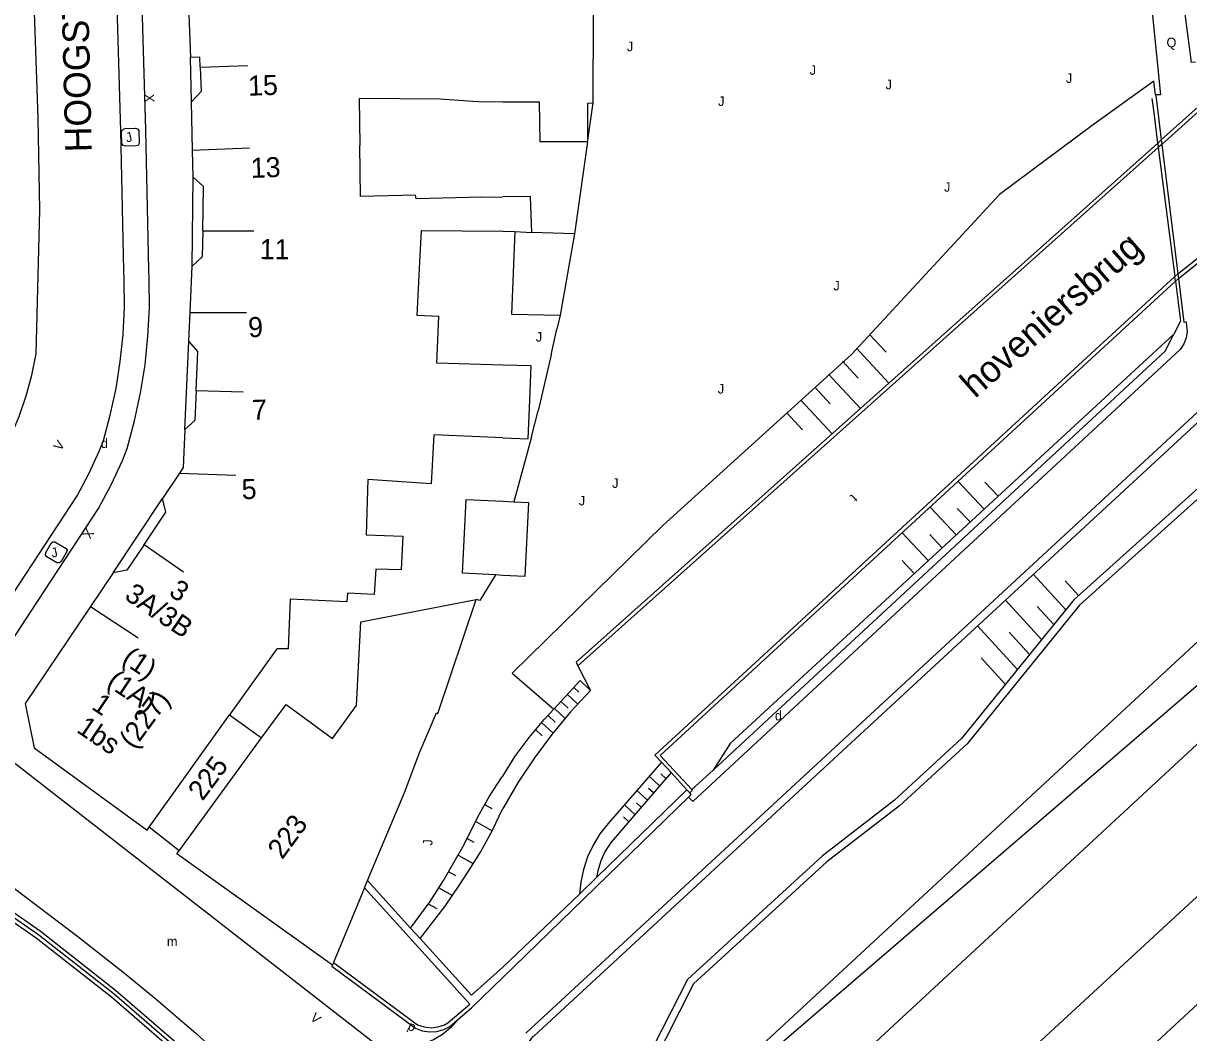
# Model space of a CAD drawing. Extents: x 134999 to 136502, y 457398 to 459002.
# Drawn here: x 135974.8 to 136036.1, y 457448.2 to 457501.4 of the extents above; entities that cross this region are included whole.
import ezdxf

# ---------------------------------------------------------------- set-up
doc = ezdxf.new("R2010")
doc.units = 0
for name, color, linetype in [('RI_DGTB_15', 7, 'Continuous'), ('RI_DGTB_18', 7, 'Continuous'), ('RI_DGTB_28', 7, 'Continuous'), ('RI_DGTB_29', 7, 'Continuous'), ('RI_DGTB_30', 7, 'Continuous'), ('RI_DGTB_31', 7, 'Continuous'), ('RI_DGTB_35', 7, 'Continuous'), ('RI_DGTB_36', 7, 'Continuous'), ('RI_DGTB_37', 7, 'Continuous'), ('RI_DGTB_4', 7, 'Continuous'), ('RI_DGTB_43', 7, 'Continuous'), ('RI_DGTB_44', 7, 'Continuous'), ('RI_DGTB_48', 7, 'Continuous'), ('RI_DGTB_49', 7, 'Continuous'), ('RI_DGTB_5', 7, 'Continuous'), ('RI_DGTB_53', 7, 'Continuous'), ('RI_DGTB_54', 7, 'Continuous'), ('RI_DGTB_58', 7, 'Continuous'), ('RI_DGTB_6', 7, 'Continuous'), ('RI_DGTB_7', 7, 'Continuous')]:
    doc.layers.add(name, color=color, linetype=linetype)

msp = doc.modelspace()

# ---------------------------------------------------------------- linework, layer by layer
at = {"layer": 'RI_DGTB_15'}
for p, q in [((135984.084, 457499.046), (135986.593, 457499.143)), ((135983.683, 457494.688), (135986.681, 457494.805)), ((135984.22, 457490.445), (135986.912, 457490.441)), ((135983.559, 457486.15), (135986.515, 457486.147)), ((135983.874, 457482.041), (135986.338, 457481.96)), ((135983, 457477.693), (135985.963, 457477.577)), ((135981.133, 457473.929), (135983.2, 457472.496)), ((135978.316, 457470.67), (135980.829, 457469.031))]:
    msp.add_line(p, q, dxfattribs=at)
at = {"layer": 'RI_DGTB_18'}
for p, q in [((136034.347, 457497.6), (136034.37, 457497.431)), ((136019.304, 457484.982), (136020.164, 457484.056)), ((136018.612, 457484.258), (136020.311, 457482.427)), ((136017.879, 457483.578), (136018.697, 457482.696)), ((136017.145, 457482.898), (136018.819, 457481.095)), ((136016.412, 457482.218), (136017.231, 457481.335)), ((136015.679, 457481.538), (136017.327, 457479.762)), ((136014.946, 457480.858), (136015.765, 457479.975)), ((136025.329, 457475.797), (136023.952, 457477.253)), ((136026.063, 457476.475), (136025.367, 457477.212)), ((136023.858, 457474.441), (136022.48, 457475.897)), ((136024.594, 457475.12), (136023.914, 457475.837)), ((136022.388, 457473.086), (136021.009, 457474.543)), ((136023.123, 457473.764), (136022.462, 457474.462)), ((136021.652, 457472.408), (136021.009, 457473.087)), ((136029.624, 457470.505), (136027.915, 457472.364)), ((136030.296, 457471.252), (136029.582, 457472.028)), ((136028.351, 457468.935), (136026.447, 457471.006)), ((136028.988, 457469.72), (136028.11, 457470.673)), ((136027.078, 457467.365), (136024.978, 457469.648)), ((136027.714, 457468.15), (136026.637, 457469.321)), ((136026.441, 457466.58), (136025.165, 457467.967)), ((136003.738, 457466.419), (136004.001, 457466.171)), ((136003.063, 457465.681), (136003.447, 457465.318)), ((136003.39, 457466.061), (136003.93, 457465.55)), ((136002.388, 457464.944), (136002.76, 457464.591)), ((136002.726, 457465.312), (136003.274, 457464.794)), ((136002.049, 457464.577), (136002.647, 457464.011)), ((136001.723, 457464.196), (136002.074, 457463.864)), ((136008.587, 457461.622), (136008.317, 457461.871)), ((136008.238, 457461.263), (136007.711, 457461.747)), ((136007.61, 457460.483), (136007.058, 457460.99)), ((136007.934, 457460.865), (136007.676, 457461.102)), ((135999.08, 457460.232), (135999.431, 457460.036)), ((136006.956, 457459.726), (136006.403, 457460.234)), ((136007.281, 457460.107), (136007.033, 457460.336)), ((135998.582, 457459.364), (135999.453, 457458.877)), ((136006.629, 457459.349), (136006.356, 457459.6)), ((135998.138, 457458.467), (135998.483, 457458.274)), ((135997.663, 457457.586), (135998.445, 457457.15)), ((135997.165, 457456.719), (135997.509, 457456.527)), ((135996.639, 457455.867), (135997.361, 457455.465)), ((135996.087, 457455.03), (135996.535, 457454.78))]:
    msp.add_line(p, q, dxfattribs=at)
for points in [[(136034.347, 457497.6), (136034.247, 457498.316), (136031.001, 457495.991), (136026.131, 457492.361), (136018.341, 457483.941), (136008.431, 457474.941), (136000.502, 457467.165), (136002.695, 457465.279)], [(136035.31, 457485.002), (136011.96, 457463.47), (136011.065, 457462.065)], [(136002.695, 457465.279), (136004.077, 457466.788), (136004.613, 457466.257)], [(136000, 457461.754), (136000.662, 457462.791), (136001.389, 457463.783), (136002.179, 457464.726), (136002.695, 457465.279)], [(136008.857, 457461.934), (136005.699, 457458.268), (136005.395, 457457.801), (136005.16, 457457.296), (136005, 457456.762), (136004.939, 457456.41)], [(135995.151, 457453.755), (135996.176, 457455.151), (135996.89, 457456.249), (135997.979, 457458.151), (135998.717, 457459.647), (135999.3, 457460.687), (135999.951, 457461.685), (136000, 457461.754)]]:
    msp.add_lwpolyline(points, dxfattribs=at)
at = {"layer": 'RI_DGTB_28'}
for p, q in [((135983.625, 457497.224), (135983.571, 457499.564)), ((135983.667, 457488.582), (135983.716, 457493.273)), ((135983.284, 457479.979), (135983.491, 457484.631)), ((135979.513, 457472.453), (135982.107, 457476.35)), ((136002.038, 457431.476), (136044.622, 457470.94))]:
    msp.add_line(p, q, dxfattribs=at)
for points in [[(136018.029, 457438.107), (136028.57, 457448.058), (136116.844, 457529.556), (136123.03, 457535.178), (136141.207, 457551.252), (136159.733, 457567.276), (136171.103, 457576.881)], [(136000, 457415.892), (136092.119, 457501.222), (136126.526, 457532.85), (136145.405, 457549.48), (136163.787, 457565.389)], [(136002.017, 457436.847), (136037.283, 457469.498)], [(136002.017, 457436.847), (136038.487, 457468.202)]]:
    msp.add_lwpolyline(points, dxfattribs=at)
at = {"layer": 'RI_DGTB_31'}
for points in [[(135979.95, 457495.654), (135980.007, 457495.763), (135980.116, 457495.822), (135980.683, 457495.842), (135980.786, 457495.811), (135980.854, 457495.727), (135980.879, 457495.036), (135980.878, 457495.028), (135980.82, 457494.938), (135980.716, 457494.909), (135980.149, 457494.889), (135980.038, 457494.932), (135979.972, 457495.032), (135979.95, 457495.654)], [(135975.95, 457473.386), (135975.958, 457473.51), (135976.244, 457474), (135976.325, 457474.07), (135976.432, 457474.083), (135977.034, 457473.73), (135977.08, 457473.633), (135977.05, 457473.529), (135976.764, 457473.038), (135976.668, 457472.968), (135976.549, 457472.965), (135976.011, 457473.28), (135975.95, 457473.386)]]:
    msp.add_lwpolyline(points, dxfattribs=at)
at = {"layer": 'RI_DGTB_4'}
for p, q in [((135983.372, 457504.993), (135983.571, 457499.564)), ((135983.683, 457494.688), (135983.625, 457497.224)), ((135983.716, 457493.273), (135983.683, 457494.688)), ((135983.559, 457486.15), (135983.667, 457488.582)), ((135983.491, 457484.631), (135983.559, 457486.15)), ((135983.001, 457477.693), (135982.107, 457476.35)), ((135979.513, 457472.453), (135978.307, 457470.676)), ((135992.894, 457456.254), (135993.484, 457457.67)), ((135992.731, 457455.863), (135991.096, 457451.941)), ((135992.731, 457455.863), (135992.894, 457456.254)), ((135991.096, 457451.941), (135991.039, 457451.803))]:
    msp.add_line(p, q, dxfattribs=at)
for points in [[(135984.084, 457499.046), (135984.06, 457499.581), (135983.571, 457499.564)], [(135984.084, 457499.046), (135984.143, 457497.765), (135983.625, 457497.224)], [(135984.22, 457490.445), (135984.258, 457492.765), (135983.716, 457493.273)], [(136001.529, 457490.361), (136001.458, 457492.251), (136000, 457492.225)], [(135984.22, 457490.445), (135984.197, 457489.067), (135983.667, 457488.582)], [(136000, 457490.428), (136000.645, 457490.4)], [(136000.645, 457490.4), (136001.529, 457490.361)], [(135983.874, 457482.041), (135983.966, 457484.088), (135983.491, 457484.631)], [(136001.424, 457481.551), (136001.504, 457483.338), (136000, 457483.371)], [(135983.874, 457482.041), (135983.804, 457480.454), (135983.284, 457479.979)], [(136000, 457479.554), (136001.331, 457479.497), (136001.424, 457481.551)], [(135983.284, 457479.979), (135983.197, 457477.987), (135983.001, 457477.693)], [(135981.113, 457473.902), (135982.271, 457475.641), (135982.107, 457476.35)], [(135981.113, 457473.902), (135980.235, 457472.583), (135979.513, 457472.453)], [(135978.307, 457470.676), (135974.886, 457465.562), (135975.352, 457463.245), (135981.297, 457458.898), (135981.409, 457459.055)], [(135987.315, 457463.755), (135988.603, 457465.519)], [(135981.409, 457459.055), (135985.631, 457464.967)], [(135982.98, 457457.816), (135987.315, 457463.755)], [(135991.039, 457451.803), (135982.861, 457457.653), (135982.98, 457457.816)]]:
    msp.add_lwpolyline(points, dxfattribs=at)
at = {"layer": 'RI_DGTB_48'}
for p, q in [((136004.472, 457495.208), (136004.751, 457497.175)), ((136035.66, 457485.68), (136035.31, 457485.002)), ((136002.543, 457483.915), (136001.859, 457480.977)), ((136009.955, 457461.036), (136011.065, 457462.065)), ((135992.731, 457455.863), (135998.266, 457449.749)), ((135995.151, 457453.755), (135992.894, 457456.254)), ((135995.658, 457453.195), (135995.151, 457453.755)), ((135991.039, 457451.803), (135991.013, 457451.741))]:
    msp.add_line(p, q, dxfattribs=at)
for points in [[(136004.467, 457495.126), (136003.776, 457490.277)], [(136003.023, 457486.009), (136002.848, 457485.271)], [(136011.065, 457462.065), (136034.85, 457484.11), (136035.31, 457485.002)], [(136001.519, 457479.602), (136001.324, 457478.879), (136000.59, 457476.179)], [(135999.629, 457472.332), (135998.803, 457470.996), (135998.61, 457471.049)], [(135995.658, 457453.195), (135998.357, 457450.216), (136000, 457451.696)]]:
    msp.add_lwpolyline(points, dxfattribs=at)
at = {"layer": 'RI_DGTB_49'}
for p, q in [((136034.457, 457495.058), (136034.488, 457494.817)), ((136034.488, 457494.817), (136035.366, 457488.032)), ((136035.396, 457487.791), (136035.366, 457488.032)), ((136035.396, 457487.791), (136035.66, 457485.68))]:
    msp.add_line(p, q, dxfattribs=at)
msp.add_lwpolyline([(136034.457, 457495.058), (136034.273, 457496.663), (136034.172, 457497.406)], dxfattribs=at)
at = {"layer": 'RI_DGTB_5'}
for p, q in [((136004.751, 457497.175), (136004.785, 457501.789)), ((136001.944, 457497.206), (136000, 457497.219)), ((136004.482, 457497.166), (136004.751, 457497.175)), ((135998.89, 457492.209), (136000, 457492.225)), ((135995.642, 457488.785), (135995.721, 457490.45)), ((135995.721, 457490.45), (136000, 457490.428)), ((135995.508, 457485.98), (135995.642, 457488.785)), ((135988.126, 457468.449), (135985.631, 457464.967))]:
    msp.add_line(p, q, dxfattribs=at)
for points in [[(135998.433, 457497.25), (135996.717, 457497.376), (135992.443, 457497.408), (135992.483, 457494.931)], [(136000, 457497.219), (135998.726, 457497.228), (135998.433, 457497.25)], [(135998.89, 457492.209), (135995.444, 457492.118), (135995.413, 457492.316), (135992.526, 457492.251), (135992.483, 457494.931)], [(136000, 457483.371), (135996.542, 457483.474), (135996.637, 457485.926), (135995.508, 457485.98)], [(135996.376, 457479.712), (135996.238, 457477.131), (135992.902, 457477.359)], [(136000, 457479.554), (135996.376, 457479.712)], [(135992.902, 457477.359), (135992.816, 457474.452), (135994.739, 457474.37)], [(135994.739, 457474.37), (135994.664, 457472.605), (135993.327, 457472.634)], [(135993.327, 457472.634), (135993.23, 457471.306), (135991.839, 457471.371), (135991.808, 457470.919), (135988.826, 457471.056), (135988.71, 457468.442), (135988.126, 457468.449)], [(135988.603, 457465.519), (135991.051, 457463.733), (135992.313, 457465.461), (135992.534, 457469.868), (135998.61, 457471.049)], [(135993.484, 457457.67), (135994.857, 457460.929), (135995.598, 457462.939), (135996.52, 457465.076), (135996.581, 457465.036), (135998.61, 457471.049)]]:
    msp.add_lwpolyline(points, dxfattribs=at)
at = {"layer": 'RI_DGTB_53'}
for p, q in [((136118.461, 457556.65), (136001.225, 457448.228)), ((136000, 457451.143), (136009.777, 457460.642)), ((136004.939, 457456.41), (136009.69, 457461.032)), ((136009.84, 457460.87), (136009.69, 457461.032)), ((136004.042, 457455.537), (136004.939, 457456.41)), ((136000, 457451.696), (136004.042, 457455.537))]:
    msp.add_line(p, q, dxfattribs=at)
for points in [[(136118.739, 457556.35), (136001.646, 457448.073), (136001.584, 457448.047), (136001.491, 457447.948), (136001.297, 457447.659), (136001.174, 457447.334), (136001.128, 457446.989), (136001.162, 457446.643), (136001.274, 457446.314), (136001.458, 457446.019), (136001.494, 457445.983), (136003.855, 457443.43)], [(135968.57, 457471.483), (135972.228, 457476.451), (135973.259, 457478.141), (135974.206, 457479.848), (135974.555, 457480.675), (135974.933, 457481.752), (135975.234, 457482.853), (135975.458, 457483.973), (135975.647, 457491.529), (135975.565, 457496.367), (135974.108, 457538.515)], [(135972.57, 457468.819), (135977.609, 457476.497), (135978.222, 457477.657), (135978.784, 457478.881), (135978.999, 457479.405), (135979.358, 457480.746), (135979.657, 457482.149), (135979.879, 457483.566), (135980.027, 457484.994), (135980.097, 457486.428), (135980.093, 457487.874), (135980.074, 457488.354), (135979.903, 457495.71), (135979.065, 457524.268)], [(136036.45, 457499.31), (136036.24, 457499.29), (136035.28, 457506.57), (136035.255, 457507.099), (136035.31, 457507.625), (136035.443, 457508.137), (136035.652, 457508.624), (136035.931, 457509.073), (136036.28, 457509.48), (136039.85, 457512.84)], [(136032.394, 457504.482), (136032.71, 457504.52), (136033.037, 457504.489), (136033.347, 457504.38), (136033.621, 457504.2), (136033.844, 457503.959), (136033.99, 457503.7), (136034.6, 457497.6), (136034.347, 457497.6)], [(136035.83, 457485.63), (136035.96, 457485.65), (136035.98, 457485.44), (136036, 457485.169), (136035.955, 457484.818), (136035.833, 457484.486), (136035.64, 457484.19), (136010, 457460.41), (136009.777, 457460.642)], [(135972.57, 457468.819), (135972.824, 457468.887), (135973.03, 457468.89), (135974.15, 457468.81), (135975.2, 457470.43)], [(135972.648, 457463.736), (135993.22, 457447.726), (135993.64, 457447.587), (135994.181, 457447.483)], [(136009.777, 457460.642), (136009.921, 457460.782), (136009.84, 457460.87)], [(135970.111, 457460.228), (135970.65, 457459.85), (135970.856, 457459.649), (135970.999, 457459.4), (135971.067, 457459.121), (135971.057, 457458.833), (135970.968, 457458.56), (135970.9, 457458.44), (135971.11, 457458.26), (135977.64, 457453.31)], [(135991.013, 457451.741), (135995.41, 457448.479), (135995.771, 457448.346), (135996.152, 457448.291), (135996.536, 457448.315), (135996.907, 457448.418), (135997.218, 457448.576), (135997.621, 457448.92)], [(135991.096, 457451.941), (135995.524, 457448.665), (135995.869, 457448.548), (135996.231, 457448.509), (135996.594, 457448.549), (135996.938, 457448.668), (135997.116, 457448.765), (135998.266, 457449.749)], [(135997.621, 457448.92), (135998.381, 457449.57), (136000, 457451.143)], [(135997.621, 457448.92), (135997.251, 457448.511), (135996.827, 457448.16), (135996.356, 457447.874), (135995.849, 457447.659), (135995.315, 457447.52), (135994.768, 457447.459), (135994.217, 457447.479), (135994.181, 457447.483)]]:
    msp.add_lwpolyline(points, dxfattribs=at)
at = {"layer": 'RI_DGTB_54'}
for p, q in [((136034.37, 457497.431), (136034.643, 457495.223)), ((136034.643, 457495.223), (136034.673, 457494.981)), ((136034.673, 457494.981), (136035.516, 457488.17)), ((136035.516, 457488.17), (136035.546, 457487.932)), ((136035.546, 457487.932), (136035.83, 457485.63)), ((136002.543, 457483.915), (136002.848, 457485.271)), ((136001.519, 457479.602), (136001.859, 457480.977))]:
    msp.add_line(p, q, dxfattribs=at)
for points in [[(135975.2, 457470.43), (135978.741, 457475.827), (135979.402, 457477.074), (135979.991, 457478.357), (135980.248, 457478.984), (135980.638, 457480.438), (135980.951, 457481.91), (135981.184, 457483.397), (135981.339, 457484.894), (135981.413, 457486.397), (135981.408, 457487.902), (135981.389, 457488.395), (135981.218, 457495.745), (135980.358, 457525.044), (135979.45, 457550.753)], [(136041.07, 457480.52), (136040.79, 457480.82), (136037.28, 457477.53), (136030.05, 457471.03), (136024.13, 457463.73), (136020.61, 457460.49), (136016.8, 457457.54), (136009.72, 457451.05), (136007.52, 457446.72), (136004.78, 457444.27)], [(136041.07, 457480.52), (136037.56, 457477.23), (136030.35, 457470.75), (136024.43, 457463.45), (136020.87, 457460.19), (136017.06, 457457.24), (136010.04, 457450.81), (136007.84, 457446.48), (136005.04, 457443.97)], [(135994.851, 457435.112), (135992.52, 457437.67), (135989.24, 457441.359), (135983.182, 457447.406), (135979.637, 457450.472), (135975.661, 457453.584), (135971.468, 457456.499), (135967.4, 457459.151), (135963.121, 457461.533), (135958.496, 457463.79), (135954.486, 457465.504), (135953.24, 457468.427), (135953.397, 457468.646), (135953.04, 457468.869)], [(135954.376, 457465.322), (135958.453, 457463.582), (135963.07, 457461.329), (135967.341, 457458.951), (135971.402, 457456.304), (135975.589, 457453.393), (135979.557, 457450.285), (135983.095, 457447.225), (135989.153, 457441.179)], [(135982.602, 457447.361), (135979.418, 457450.115), (135975.457, 457453.216), (135971.279, 457456.122), (135969.243, 457457.449)], [(135977.64, 457453.31), (135980.102, 457451.371), (135981.769, 457450.011), (135983.854, 457448.218), (135985.885, 457446.365), (135987.862, 457444.454), (135989.782, 457442.487), (135991.644, 457440.464), (135993.447, 457438.388), (135995.736, 457435.908)]]:
    msp.add_lwpolyline(points, dxfattribs=at)
at = {"layer": 'RI_DGTB_58'}
for p, q in [((136034.643, 457495.223), (136036.745, 457497.108)), ((136036.779, 457496.872), (136034.673, 457494.981)), ((136034.643, 457495.223), (136034.457, 457495.058)), ((136034.673, 457494.981), (136034.488, 457494.817)), ((136034.488, 457494.817), (136003.953, 457467.554)), ((136035.516, 457488.17), (136037.629, 457489.867)), ((136035.546, 457487.932), (136037.659, 457489.623)), ((136035.366, 457488.032), (136035.516, 457488.17)), ((136035.396, 457487.791), (136035.546, 457487.932)), ((136003.953, 457467.554), (136004.613, 457466.257)), ((136008.857, 457461.934), (136008.352, 457462.48)), ((136009.69, 457461.032), (136008.857, 457461.934))]:
    msp.add_line(p, q, dxfattribs=at)
for points in [[(136034.457, 457495.058), (136003.86, 457467.739), (136003.953, 457467.554)], [(136035.366, 457488.032), (136008.01, 457462.85), (136008.352, 457462.48)], [(136035.396, 457487.791), (136008.29, 457462.83), (136009.955, 457461.036)], [(136004.613, 457466.257), (136003.572, 457465.124), (136002.59, 457463.939), (136001.672, 457462.704), (136000.819, 457461.423), (136000.034, 457460.1), (136000, 457460.039)], [(136008.352, 457462.48), (136005.547, 457459.248), (136005.118, 457458.707), (136004.755, 457458.119), (136004.462, 457457.494), (136004.244, 457456.839), (136004.102, 457456.163), (136004.042, 457455.537)], [(136009.84, 457460.87), (136009.98, 457461.01), (136009.955, 457461.036)], [(135995.658, 457453.195), (135996.979, 457454.897), (135997.717, 457455.995), (135998.324, 457456.942), (135998.827, 457457.748), (135999.449, 457458.875), (136000, 457460.039)]]:
    msp.add_lwpolyline(points, dxfattribs=at)
at = {"layer": 'RI_DGTB_6'}
for p, q in [((136004.472, 457495.208), (136004.482, 457497.166)), ((136004.467, 457495.126), (136004.472, 457495.208)), ((136003.776, 457490.277), (136001.529, 457490.361)), ((136003.776, 457490.277), (136003.023, 457486.009)), ((135997.891, 457472.419), (135997.995, 457474.513))]:
    msp.add_line(p, q, dxfattribs=at)
for points in [[(136004.467, 457495.126), (136001.97, 457495.126), (136001.944, 457497.206)], [(136000.645, 457490.4), (136000.471, 457486.057), (136003.023, 457486.009)], [(135997.995, 457474.513), (135998.085, 457476.304), (136000, 457476.209)], [(136000, 457476.209), (136000.59, 457476.179)], [(136000.59, 457476.179), (136001.354, 457476.141), (136001.159, 457472.255), (136000, 457472.313)], [(135999.629, 457472.332), (135997.891, 457472.419)], [(136000, 457472.313), (135999.629, 457472.332)]]:
    msp.add_lwpolyline(points, dxfattribs=at)
at = {"layer": 'RI_DGTB_7'}
for p, q in [((135985.631, 457464.967), (135987.315, 457463.755)), ((135982.98, 457457.816), (135981.409, 457459.055))]:
    msp.add_line(p, q, dxfattribs=at)

# ---------------------------------------------------------------- texts
at = {"layer": 'RI_DGTB_29'}
msp.add_text('d', height=0.5, dxfattribs=at).set_placement((135978.863, 457479.014))
for height, rotation, p in [(0.5, 359.99965, (136014.32, 457464.68)), (0.499, 153.59627, (135995.459, 457448.618))]:
    msp.add_text('d', height=height, rotation=rotation, dxfattribs=at).set_placement(p)
at = {"layer": 'RI_DGTB_30'}
for s, height, rotation, p in [('X', 0.5, 271.66989, (135981.158, 457497.641)), ('V', 0.499, 56.07543, (135976.744, 457478.825)), ('X', 0.499, 237.73787, (135978.109, 457474.825)), ('V', 0.499, 318.72864, (135989.834, 457448.97))]:
    msp.add_text(s, height=height, rotation=rotation, dxfattribs=at).set_placement(p)
at = {"layer": 'RI_DGTB_31'}
for s, rotation, p in [('Q', 359.99965, (136034.92, 457500.1)), ('J', 13.21181, (135980.225, 457495.086)), ('J', 13.21181, (135976.306, 457473.233)), ('J', 90, (135996.304, 457458.091))]:
    msp.add_text(s, height=0.5, rotation=rotation, dxfattribs=at).set_placement(p)
for p in [(136006.532, 457499.891), (136016.152, 457498.651), (136029.628, 457498.227), (136020.142, 457497.891), (136011.332, 457497.011), (136023.213, 457492.5), (136017.394, 457487.305), (136001.742, 457484.611), (136011.315, 457481.878), (136005.757, 457476.916), (136004.002, 457475.991)]:
    msp.add_text('J', height=0.5, dxfattribs=at).set_placement(p)
at = {"layer": 'RI_DGTB_35'}
for s, rotation, p in [('(1)', 326.2195, (135979.904, 457467.741)), ('(227)', 53.8256, (135980.6, 457463.124)), ('1', 326.0897, (135978.318, 457465.313)), ('223', 53.8043, (135988.401, 457457.321))]:
    msp.add_text(s, height=1.054, rotation=rotation, dxfattribs=at).set_placement(p)
at = {"layer": 'RI_DGTB_36'}
for s, rotation, p in [('15', 1.9739, (135986.623, 457497.547)), ('13', 1.9753, (135986.763, 457493.223)), ('11', 359.6712, (135987.213, 457488.951)), ('9', 2.9704, (135986.634, 457484.832)), ('7', 1.9785, (135986.829, 457480.489)), ('5', 1.9793, (135986.285, 457476.314)), ('3A/3B', 326.0874, (135980.045, 457471.104)), ('3', 326.0874, (135982.378, 457471.297)), ('(1A)', 326.2195, (135979.112, 457466.526)), ('1bs', 326.0897, (135977.526, 457464.098)), ('225', 53.3113, (135984.208, 457460.399))]:
    msp.add_text(s, height=1.054, rotation=rotation, dxfattribs=at).set_placement(p)
at = {"layer": 'RI_DGTB_37'}
msp.add_text('HOOGSTRAAT', height=1.4, rotation=91.33276, dxfattribs=at).set_placement((135978.388, 457494.59))
at = {"layer": 'RI_DGTB_43'}
msp.add_text('t', height=0.5, rotation=224.48711, dxfattribs=at).set_placement((136018.38, 457476.615))
msp.add_text('m', height=0.5, dxfattribs=at).set_placement((135982.334, 457452.804))
at = {"layer": 'RI_DGTB_44'}
msp.add_text('hoveniersbrug', height=1.4, rotation=41.33665, dxfattribs=at).set_placement((136024.844, 457481.588))

doc.saveas('drawing.dxf')
